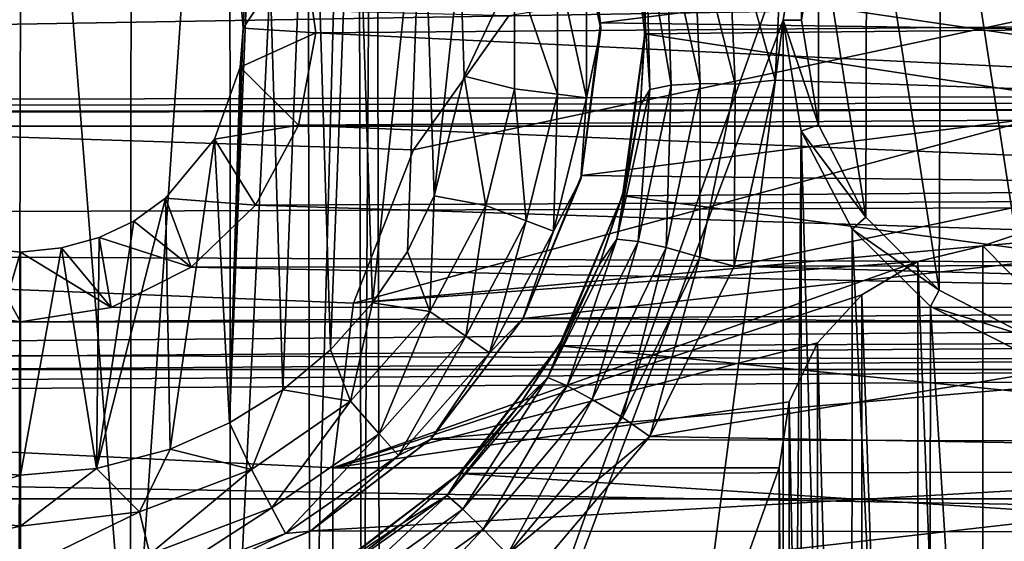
# Model space of a CAD drawing. Header units: metres. Extents: x -95 to 103, y -12 to 12.
# Tile 267 of 520: x -44.2 to -42, y 1.23 to 2.4. Entities that reach past the tile are written whole.
import ezdxf

# ---------------------------------------------------------------- set-up
doc = ezdxf.new("R2010")
doc.units = ezdxf.units.M
doc.layers.add('solid_P74500', color=7, linetype='CONTINUOUS')
doc.layers.add('solid_P74500_01', color=7, linetype='CONTINUOUS')

msp = doc.modelspace()

# ---------------------------------------------------------------- linework, layer by layer
at = {"layer": 'solid_P74500'}
for points in [[(-43.434315, 0.253508, -1.8), (-43.445156, 4.401396, -1.8), (-43.405056, 4.65, -1.8)], [(-43.393276, 0, -1.8), (-43.434315, 0.253508, -1.8), (-43.405056, 4.65, -1.8)], [(-43.393276, 0, -1.8), (-43.405056, 4.65, -1.8), (-42.451115, 2.647376, -1.8)], [(-43.550743, 0.477996, -1.8), (-43.55798, 4.181844, -1.8), (-43.445156, 4.401396, -1.8)], [(-43.434315, 0.253508, -1.8), (-43.550743, 0.477996, -1.8), (-43.445156, 4.401396, -1.8)], [(-43.729462, 0.654936, -1.8), (-43.731747, 4.007948, -1.8), (-43.55798, 4.181844, -1.8)], [(-43.550743, 0.477996, -1.8), (-43.729462, 0.654936, -1.8), (-43.55798, 4.181844, -1.8)], [(-43.953403, 0.767877, -1.8), (-43.950832, 3.895406, -1.8), (-43.731747, 4.007948, -1.8)], [(-43.729462, 0.654936, -1.8), (-43.953403, 0.767877, -1.8), (-43.731747, 4.007948, -1.8)], [(-44.203156, 0.806697, -1.8), (-44.442997, 3.893337, -1.8), (-44.196892, 3.855084, -1.8)], [(-43.953403, 0.767877, -1.8), (-44.196892, 3.855084, -1.8), (-43.950832, 3.895406, -1.8)], [(-43.953403, 0.767877, -1.8), (-44.203156, 0.806697, -1.8), (-44.196892, 3.855084, -1.8)], [(-8.2, 2.162539, 9.147798), (-90.699997, 2.162539, 9.147798), (-90.699997, 3.55, 8.703878)], [(-16.67, 3.05, 8.891428), (-8.2, 2.162539, 9.147798), (-90.699997, 3.55, 8.703878)], [(-42.130733, -2.890517, 0.5), (-88, 3.55, 0.5), (-88, -3.55, 0.5)], [(-42.494564, -2.812256, 0.5), (-88, 3.55, 0.5), (-42.130733, -2.890517, 0.5)], [(-43.319454, 2.109267, 0.5), (-43.105759, 2.409416, 0.5), (-88, 3.55, 0.5)], [(-43.453747, 1.765491, 0.5), (-43.319454, 2.109267, 0.5), (-88, 3.55, 0.5)], [(-43.5, 1.396225, 0.5), (-43.453747, 1.765491, 0.5), (-88, 3.55, 0.5)], [(-43.5, -1.396225, 0.5), (-43.5, 1.396225, 0.5), (-88, 3.55, 0.5)], [(-43.453735, -1.765533, 0.5), (-43.5, -1.396225, 0.5), (-88, 3.55, 0.5)], [(-43.31942, -2.109326, 0.5), (-43.453735, -1.765533, 0.5), (-88, 3.55, 0.5)], [(-43.105709, -2.409473, 0.5), (-43.31942, -2.109326, 0.5), (-88, 3.55, 0.5)], [(-42.825325, -2.648513, 0.5), (-43.105709, -2.409473, 0.5), (-88, 3.55, 0.5)], [(-42.494564, -2.812256, 0.5), (-42.825325, -2.648513, 0.5), (-88, 3.55, 0.5)], [(-43.453735, 1.765533, 2), (-42.043579, 1.894323, 2), (-37.956421, 3.255723, 2)], [(-43.31942, 2.109326, 2), (-43.453735, 1.765533, 2), (-37.956421, 3.255723, 2)], [(-43.105709, 2.409473, 2), (-43.31942, 2.109326, 2), (-37.956421, 3.255723, 2)], [(-42.043579, 1.894323, 2), (-37.956421, 2.251903, 2), (-37.956421, 3.255723, 2)], [(-43.663013, 3.223215, -13), (-43.731503, 1.497416, -13), (-43.700718, 2.382048, -13)], [(-43.663013, 3.223215, -13), (-43.611973, 1.571459, -13), (-43.731503, 1.497416, -13)], [(-43.663013, 3.223215, -13), (-43.700718, 2.382048, -13), (-43.708229, 2.469405, -13)], [(-43.663013, 3.223215, -13), (-43.550758, 3.140564, -13), (-43.611973, 1.571459, -13)], [(-43.550758, 3.140564, -13), (-43.505363, 1.660704, -13), (-43.611973, 1.571459, -13)], [(-43.550758, 3.140564, -13), (-43.451893, 3.04319, -13), (-43.505363, 1.660704, -13)], [(-41.935081, 1.688068, -6.5), (-42.137451, 3.008885, -6.5), (-41.92926, 3.113884, -6.5)], [(89.300003, 2.55, 12.237136), (-94.018356, 3.057308, 12.120349), (-94.018356, 2.100752, 12.322209)], [(-43.451893, 3.04319, -13), (-43.411118, 1.76597, -13), (-43.505363, 1.660704, -13)], [(-43.451893, 3.04319, -13), (-43.298901, 2.813346, -13), (-43.411118, 1.76597, -13)], [(-42.141781, 1.794247, -6.5), (-42.303604, 2.844386, -6.5), (-42.137451, 3.008885, -6.5)], [(-42.141781, 1.794247, -6.5), (-42.137451, 3.008885, -6.5), (-41.935081, 1.688068, -6.5)], [(-90.699997, 2.917726, 11.123708), (89.300003, 2.45, 11.235991), (-92.5, 1.797969, 11.358385)], [(-90.699997, 1.617044, 10.880484), (-13, 1.617046, 10.880494), (-13, 2.910733, 10.607904)], [(-90.699997, 1.617044, 10.880484), (-13, 2.910733, 10.607904), (-90.699997, 2.910733, 10.607904)], [(-42.305721, 1.958312, -6.5), (-42.411846, 2.635683, -6.5), (-42.303604, 2.844386, -6.5)], [(-42.305721, 1.958312, -6.5), (-42.303604, 2.844386, -6.5), (-42.141781, 1.794247, -6.5)], [(-43.298901, 2.813346, -13), (-43.333118, 1.881509, -13), (-43.411118, 1.76597, -13)], [(-43.298901, 2.813346, -13), (-43.272678, 2.00642, -13), (-43.333118, 1.881509, -13)], [(-43.298901, 2.813346, -13), (-43.214642, 2.550327, -13), (-43.272678, 2.00642, -13)], [(-40.599396, 2.391351, -11.248619), (-40.548115, 2.756503, -11.164752), (-42.84621, 2.735547, -11.169906)], [(-40.599396, 2.391351, -11.248619), (-42.84621, 2.735547, -11.169906), (-42.80077, 2.369275, -11.25329)], [(-42.800091, 2.396032, -11.96127), (-42.80077, 2.369275, -11.25329), (-42.84621, 2.735547, -11.169906)], [(-42.800091, 2.396032, -11.96127), (-42.84621, 2.735547, -11.169906), (-42.814804, 2.58307, -11.913528)], [(-40.459759, 2.700557, -9.524547), (-42.900593, 2.393657, -9.606269), (-42.949402, 2.733988, -9.515004)], [(-42.944298, 2.716465, -12.7), (-42.949402, 2.733988, -9.515004), (-42.900593, 2.393657, -9.606269)], [(-42.944298, 2.716465, -12.7), (-42.900593, 2.393657, -9.606269), (-42.900002, 2.38, -12.7)], [(-42.944298, 2.716465, -12.7), (-42.900002, 2.38, -12.7), (-42.93206, 2.533956, -12.814588)], [(-40.459759, 2.700557, -9.524547), (-40.49892, 2.360528, -9.614464), (-42.900593, 2.393657, -9.606269)], [(-43.393276, 0, -1.8), (-42.451115, 2.647376, -1.8), (-42.491016, 2.4, -1.8)], [(-42.692802, 2.628927, -12.159114), (-42.616047, 2.64741, -12.197927), (-42.598629, 2.256756, -12.280824)], [(-42.616047, 2.64741, -12.197927), (-42.500256, 2.4446, -12.258627), (-42.509251, 2.265586, -12.292971)], [(-42.598629, 2.256756, -12.280824), (-42.616047, 2.64741, -12.197927), (-42.509251, 2.265586, -12.292971)], [(-42.450001, 2.4, -6.5), (-42.491016, 2.4, -1.8), (-42.451115, 2.647376, -1.8)], [(-42.411846, 2.635683, -6.5), (-42.450001, 2.4, -6.5), (-42.451115, 2.647376, -1.8)], [(-42.692802, 2.628927, -12.159114), (-42.677441, 2.258194, -12.241754), (-42.754227, 2.607949, -12.099682)], [(-42.692802, 2.628927, -12.159114), (-42.598629, 2.256756, -12.280824), (-42.677441, 2.258194, -12.241754)], [(-42.412167, 2.165452, -6.5), (-42.450001, 2.4, -6.5), (-42.411846, 2.635683, -6.5)], [(-42.412167, 2.165452, -6.5), (-42.411846, 2.635683, -6.5), (-42.305721, 1.958312, -6.5)], [(-42.754227, 2.607949, -12.099682), (-42.741875, 2.254269, -12.181929), (-42.797775, 2.584173, -12.016713)], [(-42.677441, 2.258194, -12.241754), (-42.741875, 2.254269, -12.181929), (-42.754227, 2.607949, -12.099682)], [(-43.708229, 2.469405, -13), (-43.700718, 2.382048, -13), (-43.567863, 2.582519, -8.307863)], [(-43.700718, 2.382048, -13), (-43.538475, 2.371784, -8.370462), (-43.567863, 2.582519, -8.307863)], [(-43.567863, 2.582519, -8.307863), (-43.538475, 2.371784, -8.370462), (-39.861565, 2.402006, -8.36184)], [(-42.797775, 2.584173, -12.016713), (-42.800091, 2.396032, -11.96127), (-42.814804, 2.58307, -11.913528)], [(-42.797775, 2.584173, -12.016713), (-42.789516, 2.244179, -12.098412), (-42.800091, 2.396032, -11.96127)], [(-42.741875, 2.254269, -12.181929), (-42.789516, 2.244179, -12.098412), (-42.797775, 2.584173, -12.016713)], [(89.300003, 2.500021, 12.247444), (89.300003, 2.55, 12.237136), (-94.018356, 2.100752, 12.322209)], [(-43.214642, 2.550327, -13), (-43.205719, 2.274285, -13), (-43.272678, 2.00642, -13)], [(-43.093323, 2.514375, -12.977164), (-43.205719, 2.274285, -13), (-43.214642, 2.550327, -13)], [(-42.996624, 2.526116, -12.912048), (-42.996624, 2.233884, -12.912048), (-43.093323, 2.514375, -12.977164)], [(-42.93206, 2.533956, -12.814588), (-42.93206, 2.226044, -12.814588), (-42.996624, 2.526116, -12.912048)], [(-42.93206, 2.226044, -12.814588), (-42.996624, 2.233884, -12.912048), (-42.996624, 2.526116, -12.912048)], [(-42.900002, 2.38, -12.7), (-42.93206, 2.226044, -12.814588), (-42.93206, 2.533956, -12.814588)], [(89.300003, 2.45, 12.257548), (89.300003, 2.500021, 12.247444), (-94.018356, 2.100752, 12.322209)], [(-43.093323, 2.514375, -12.977164), (-43.093323, 2.245625, -12.977164), (-43.205719, 2.274285, -13)], [(-42.996624, 2.233884, -12.912048), (-43.093323, 2.245625, -12.977164), (-43.093323, 2.514375, -12.977164)], [(92.5, 2.45, 12.257548), (89.300003, 2.45, 12.257548), (-94.018356, 2.100752, 12.322209)], [(92.5, 1.230983, 12.439234), (92.5, 2.45, 12.257548), (-94.018356, 2.100752, 12.322209)], [(-40.884411, 2.208822, -12.303296), (-42.509251, 2.265586, -12.292971), (-42.500256, 2.4446, -12.258627)], [(-40.899837, 2.444274, -12.258692), (-40.884411, 2.208822, -12.303296), (-42.500256, 2.4446, -12.258627)], [(-43.31942, 2.109326, 2), (-43.105759, 2.409416, 0.5), (-43.319454, 2.109267, 0.5)], [(-43.105709, 2.409473, 2), (-43.105759, 2.409416, 0.5), (-43.31942, 2.109326, 2)], [(-43.538475, 2.371784, -8.370462), (-39.831985, 2.190957, -8.419602), (-39.861565, 2.402006, -8.36184)], [(-42.491016, -2.4, -1.8), (-43.405056, -4.65, -1.8), (-42.491016, 2.4, -1.8)], [(-43.393276, 0, -1.8), (-42.491016, 2.4, -1.8), (-43.405056, -4.65, -1.8)], [(-40.49892, 2.360528, -9.614464), (-42.942589, 2.051732, -9.685061), (-42.900593, 2.393657, -9.606269)], [(-42.900002, 2.38, -12.7), (-42.900593, 2.393657, -9.606269), (-42.942589, 2.051732, -9.685061)], [(-42.810452, 2.209238, -12.004983), (-42.80077, 2.369275, -11.25329), (-42.800091, 2.396032, -11.96127)], [(-42.789516, 2.244179, -12.098412), (-42.810452, 2.209238, -12.004983), (-42.800091, 2.396032, -11.96127)], [(-40.553837, 2.025086, -11.320292), (-40.599396, 2.391351, -11.248619), (-42.80077, 2.369275, -11.25329)], [(-42.491016, -2.4, -1.8), (-42.491016, 2.4, -1.8), (-42.450775, 2.151428, -1.8)], [(-42.412167, 2.165452, -6.5), (-42.450775, 2.151428, -1.8), (-42.491016, 2.4, -1.8)], [(-42.412167, 2.165452, -6.5), (-42.491016, 2.4, -1.8), (-42.450001, 2.4, -6.5)], [(-43.731503, 1.497416, -13), (-43.707512, 2.29461, -13), (-43.700718, 2.382048, -13)], [(-43.700718, 2.382048, -13), (-43.707512, 2.29461, -13), (-43.538475, 2.371784, -8.370462)], [(-43.707512, 2.29461, -13), (-43.577015, 2.164172, -8.426527), (-43.538475, 2.371784, -8.370462)], [(-43.538475, 2.371784, -8.370462), (-43.577015, 2.164172, -8.426527), (-39.831985, 2.190957, -8.419602)], [(-42.900002, 2.38, -12.7), (-42.942589, 2.051732, -9.685061), (-42.944298, 2.043535, -12.7)], [(-42.900002, 2.38, -12.7), (-42.944298, 2.043535, -12.7), (-42.93206, 2.226044, -12.814588)], [(-40.49892, 2.360528, -9.614464), (-40.450348, 2.023985, -9.690897), (-42.942589, 2.051732, -9.685061)], [(-40.553837, 2.025086, -11.320292), (-42.80077, 2.369275, -11.25329), (-42.851048, 2.005872, -11.323713)], [(-42.845127, 2.027416, -12.042666), (-42.851048, 2.005872, -11.323713), (-42.80077, 2.369275, -11.25329)], [(-42.845127, 2.027416, -12.042666), (-42.80077, 2.369275, -11.25329), (-42.810452, 2.209238, -12.004983)], [(-43.707512, 2.29461, -13), (-43.765335, 2.133235, -13), (-43.577015, 2.164172, -8.426527)], [(-43.731503, 1.497416, -13), (-43.765335, 2.133235, -13), (-43.707512, 2.29461, -13)], [(-43.157639, 1.984685, -12.977164), (-43.272678, 2.00642, -13), (-43.205719, 2.274285, -13)], [(-43.093323, 2.245625, -12.977164), (-43.157639, 1.984685, -12.977164), (-43.205719, 2.274285, -13)], [(-42.741875, 2.254269, -12.181929), (-42.816269, 1.903966, -12.24896), (-42.789516, 2.244179, -12.098412)], [(-42.753593, 1.89015, -12.309177), (-42.816269, 1.903966, -12.24896), (-42.741875, 2.254269, -12.181929)], [(-42.677441, 2.258194, -12.241754), (-42.677937, 1.868499, -12.348504), (-42.753593, 1.89015, -12.309177)], [(-42.677441, 2.258194, -12.241754), (-42.753593, 1.89015, -12.309177), (-42.741875, 2.254269, -12.181929)], [(-42.677441, 2.258194, -12.241754), (-42.598629, 2.256756, -12.280824), (-42.677937, 1.868499, -12.348504)], [(-42.677937, 1.868499, -12.348504), (-42.598629, 2.256756, -12.280824), (-42.600765, 1.848754, -12.362529)], [(-40.884411, 2.208822, -12.303296), (-42.600765, 1.848754, -12.362529), (-42.509251, 2.265586, -12.292971)], [(-42.598629, 2.256756, -12.280824), (-42.509251, 2.265586, -12.292971), (-42.600765, 1.848754, -12.362529)], [(-37.956421, 2.251903, 0.5), (-42.043579, 1.894323, 0.5), (-37.956421, -2.251903, 0.5)], [(-42.043579, 1.894323, 2), (-42.043579, 1.894323, 0.5), (-37.956421, 2.251903, 0.5)], [(-42.043579, 1.894323, 2), (-37.956421, 2.251903, 0.5), (-37.956421, 2.251903, 2)], [(-43.066559, 1.950143, -12.912048), (-43.157639, 1.984685, -12.977164), (-43.093323, 2.245625, -12.977164)], [(-42.996624, 2.233884, -12.912048), (-43.066559, 1.950143, -12.912048), (-43.093323, 2.245625, -12.977164)], [(-43.005745, 1.92708, -12.814588), (-43.066559, 1.950143, -12.912048), (-42.996624, 2.233884, -12.912048)], [(-42.93206, 2.226044, -12.814588), (-43.005745, 1.92708, -12.814588), (-42.996624, 2.233884, -12.912048)], [(-42.789516, 2.244179, -12.098412), (-42.863766, 1.908708, -12.164896), (-42.810452, 2.209238, -12.004983)], [(-42.816269, 1.903966, -12.24896), (-42.863766, 1.908708, -12.164896), (-42.789516, 2.244179, -12.098412)], [(-42.944298, 2.043535, -12.7), (-43.005745, 1.92708, -12.814588), (-42.93206, 2.226044, -12.814588)], [(-42.863766, 1.908708, -12.164896), (-42.845127, 2.027416, -12.042666), (-42.810452, 2.209238, -12.004983)], [(-40.884411, 2.208822, -12.303296), (-40.780819, 1.798082, -12.37), (-42.600765, 1.848754, -12.362529)], [(-43.577015, 2.164172, -8.426527), (-39.739246, 2.0028, -8.466332), (-39.831985, 2.190957, -8.419602)], [(-8.2, 0.726812, 9.37156), (-90.699997, 0.726812, 9.37156), (-90.699997, 2.162539, 9.147798)], [(-8.2, 0.726812, 9.37156), (-90.699997, 2.162539, 9.147798), (-8.2, 2.162539, 9.147798)], [(-43.765335, 2.133235, -13), (-43.673595, 1.985125, -8.470494), (-43.577015, 2.164172, -8.426527)], [(-43.577015, 2.164172, -8.426527), (-43.673595, 1.985125, -8.470494), (-39.739246, 2.0028, -8.466332)], [(-42.412167, 2.165452, -6.5), (-42.305721, 1.958312, -6.5), (-42.450775, 2.151428, -1.8)], [(-42.451115, -2.152624, -1.8), (-42.491016, -2.4, -1.8), (-42.450775, 2.151428, -1.8)], [(-42.338848, -1.934156, -1.8), (-42.451115, -2.152624, -1.8), (-42.450775, 2.151428, -1.8)], [(-42.338848, -1.934156, -1.8), (-42.450775, 2.151428, -1.8), (-42.336617, 1.931311, -1.8)], [(-42.305721, 1.958312, -6.5), (-42.336617, 1.931311, -1.8), (-42.450775, 2.151428, -1.8)], [(-43.765335, 2.133235, -13), (-43.87468, 2.000879, -13), (-43.673595, 1.985125, -8.470494)], [(-43.864315, 1.438026, -13), (-43.87468, 2.000879, -13), (-43.765335, 2.133235, -13)], [(-43.731503, 1.497416, -13), (-43.864315, 1.438026, -13), (-43.765335, 2.133235, -13)], [(92.5, 1.230983, 12.439234), (-94.018356, 2.100752, 12.322209), (-94.018356, 1.131346, 12.448697)], [(-43.453735, 1.765533, 2), (-43.319454, 2.109267, 0.5), (-43.453747, 1.765491, 0.5)], [(-43.31942, 2.109326, 2), (-43.319454, 2.109267, 0.5), (-43.453735, 1.765533, 2)], [(-40.450348, 2.023985, -9.690897), (-43.073563, 1.731045, -9.747486), (-42.942589, 2.051732, -9.685061)], [(-42.944298, 2.043535, -12.7), (-42.942589, 2.051732, -9.685061), (-43.073563, 1.731045, -9.747486)], [(-42.944298, 2.043535, -12.7), (-43.073563, 1.731045, -9.747486), (-43.074165, 1.73, -12.7)], [(-42.944298, 2.043535, -12.7), (-43.074165, 1.73, -12.7), (-43.005745, 1.92708, -12.814588)], [(-40.450348, 2.023985, -9.690897), (-40.317436, 1.715714, -9.750196), (-43.073563, 1.731045, -9.747486)], [(-42.902889, 1.853215, -12.075004), (-42.851048, 2.005872, -11.323713), (-42.845127, 2.027416, -12.042666)], [(-42.863766, 1.908708, -12.164896), (-42.902889, 1.853215, -12.075004), (-42.845127, 2.027416, -12.042666)], [(-40.413464, 1.68181, -11.376358), (-40.553837, 2.025086, -11.320292), (-42.851048, 2.005872, -11.323713)], [(-44.029671, 1.394617, -13), (-43.946198, 1.949256, -13), (-43.87468, 2.000879, -13)], [(-43.864315, 1.438026, -13), (-44.029671, 1.394617, -13), (-43.87468, 2.000879, -13)], [(-43.87468, 2.000879, -13), (-43.946198, 1.949256, -13), (-43.817497, 1.845929, -8.501914)], [(-43.87468, 2.000879, -13), (-43.817497, 1.845929, -8.501914), (-43.673595, 1.985125, -8.470494)], [(-43.673595, 1.985125, -8.470494), (-39.592632, 1.853611, -8.500242), (-39.739246, 2.0028, -8.466332)], [(-43.282532, 1.746719, -12.977164), (-43.333118, 1.881509, -13), (-43.272678, 2.00642, -13)], [(-43.157639, 1.984685, -12.977164), (-43.282532, 1.746719, -12.977164), (-43.272678, 2.00642, -13)], [(-40.413464, 1.68181, -11.376358), (-42.851048, 2.005872, -11.323713), (-42.993355, 1.6701, -11.378082)], [(-42.982853, 1.688223, -12.102405), (-42.993355, 1.6701, -11.378082), (-42.851048, 2.005872, -11.323713)], [(-42.982853, 1.688223, -12.102405), (-42.851048, 2.005872, -11.323713), (-42.902889, 1.853215, -12.075004)], [(-43.673595, 1.985125, -8.470494), (-43.817497, 1.845929, -8.501914), (-39.592632, 1.853611, -8.500242)], [(-43.202366, 1.691383, -12.912048), (-43.282532, 1.746719, -12.977164), (-43.157639, 1.984685, -12.977164)], [(-43.066559, 1.950143, -12.912048), (-43.202366, 1.691383, -12.912048), (-43.157639, 1.984685, -12.977164)], [(-44.029671, 1.394617, -13), (-44.023689, 1.912484, -13), (-43.946198, 1.949256, -13)], [(-43.946198, 1.949256, -13), (-44.023689, 1.912484, -13), (-43.817497, 1.845929, -8.501914)], [(-43.148842, 1.654437, -12.814588), (-43.202366, 1.691383, -12.912048), (-43.066559, 1.950143, -12.912048)], [(-43.005745, 1.92708, -12.814588), (-43.148842, 1.654437, -12.814588), (-43.066559, 1.950143, -12.912048)], [(-42.305721, 1.958312, -6.5), (-42.141781, 1.794247, -6.5), (-42.336617, 1.931311, -1.8)], [(-43.074165, 1.73, -12.7), (-43.148842, 1.654437, -12.814588), (-43.005745, 1.92708, -12.814588)], [(-42.165943, -1.76112, -1.8), (-42.338848, -1.934156, -1.8), (-42.336617, 1.931311, -1.8)], [(-42.165943, -1.76112, -1.8), (-42.336617, 1.931311, -1.8), (-42.161377, 1.757817, -1.8)], [(-42.141781, 1.794247, -6.5), (-42.161377, 1.757817, -1.8), (-42.336617, 1.931311, -1.8)], [(-44.023689, 1.912484, -13), (-44.108173, 1.889518, -13), (-43.996643, 1.756095, -8.520923)], [(-44.029671, 1.394617, -13), (-44.108173, 1.889518, -13), (-44.023689, 1.912484, -13)], [(-44.023689, 1.912484, -13), (-43.996643, 1.756095, -8.520923), (-43.817497, 1.845929, -8.501914)], [(-42.863766, 1.908708, -12.164896), (-43.018017, 1.598689, -12.214326), (-42.902889, 1.853215, -12.075004)], [(-42.974976, 1.579811, -12.298806), (-43.018017, 1.598689, -12.214326), (-42.863766, 1.908708, -12.164896)], [(-42.816269, 1.903966, -12.24896), (-42.974976, 1.579811, -12.298806), (-42.863766, 1.908708, -12.164896)], [(-42.918827, 1.549303, -12.359322), (-42.974976, 1.579811, -12.298806), (-42.816269, 1.903966, -12.24896)], [(-42.753593, 1.89015, -12.309177), (-42.918827, 1.549303, -12.359322), (-42.816269, 1.903966, -12.24896)], [(-44.291309, 1.889473, -13), (-44.4072, 1.757161, -8.520703), (-44.200001, 1.723817, -8.527512)], [(-44.345043, 1.39136, -13), (-44.291309, 1.889473, -13), (-44.200001, 1.88, -13)], [(-44.345043, 1.39136, -13), (-44.200001, 1.88, -13), (-44.200001, 1.38, -13)], [(-44.291309, 1.889473, -13), (-44.200001, 1.723817, -8.527512), (-44.200001, 1.88, -13)], [(-44.108173, 1.889518, -13), (-44.200001, 1.88, -13), (-43.996643, 1.756095, -8.520923)], [(-44.200001, 1.38, -13), (-44.200001, 1.88, -13), (-44.108173, 1.889518, -13)], [(-44.029671, 1.394617, -13), (-44.200001, 1.38, -13), (-44.108173, 1.889518, -13)], [(-44.200001, 1.88, -13), (-44.200001, 1.723817, -8.527512), (-43.996643, 1.756095, -8.520923)], [(-43.453735, 1.765533, 2), (-42.189201, 1.858892, 2), (-42.043579, 1.894323, 2)], [(-43.282532, 1.746719, -12.977164), (-43.411118, 1.76597, -13), (-43.333118, 1.881509, -13)], [(-42.753593, 1.89015, -12.309177), (-42.851475, 1.508794, -12.398843), (-42.918827, 1.549303, -12.359322)], [(-42.753593, 1.89015, -12.309177), (-42.677937, 1.868499, -12.348504), (-42.851475, 1.508794, -12.398843)], [(-42.043579, 1.894323, 0.5), (-42.189201, 1.858892, 0.5), (-42.043579, -1.894323, 0.5)], [(-42.189201, 1.858892, 2), (-42.189201, 1.858892, 0.5), (-42.043579, 1.894323, 0.5)], [(-42.189201, 1.858892, 2), (-42.043579, 1.894323, 0.5), (-42.043579, 1.894323, 2)], [(-42.043579, 1.894323, 0.5), (-42.043579, -1.894323, 0.5), (-37.956421, -2.251903, 0.5)], [(-43.817497, 1.845929, -8.501914), (-39.4072, 1.757161, -8.520703), (-39.592632, 1.853611, -8.500242)], [(-43.5, 1.396225, 2), (-42.315239, 1.78416, 2), (-42.189201, 1.858892, 2)], [(-43.453735, 1.765533, 2), (-43.5, 1.396225, 2), (-42.189201, 1.858892, 2)], [(-43.018017, 1.598689, -12.214326), (-42.982853, 1.688223, -12.102405), (-42.902889, 1.853215, -12.075004)], [(-42.851475, 1.508794, -12.398843), (-42.677937, 1.868499, -12.348504), (-42.789726, 1.466333, -12.413697)], [(-42.677937, 1.868499, -12.348504), (-42.600765, 1.848754, -12.362529), (-42.789726, 1.466333, -12.413697)], [(-42.189201, 1.858892, 0.5), (-42.315239, 1.78416, 0.5), (-42.189201, -1.858892, 0.5)], [(-42.315239, 1.78416, 2), (-42.315239, 1.78416, 0.5), (-42.189201, 1.858892, 0.5)], [(-42.315239, 1.78416, 2), (-42.189201, 1.858892, 0.5), (-42.189201, 1.858892, 2)], [(-42.189201, 1.858892, 0.5), (-42.189201, -1.858892, 0.5), (-42.043579, -1.894323, 0.5)], [(-43.817497, 1.845929, -8.501914), (-43.996643, 1.756095, -8.520923), (-39.4072, 1.757161, -8.520703)], [(-40.780819, 1.798082, -12.37), (-42.789726, 1.466333, -12.413697), (-42.600765, 1.848754, -12.362529)], [(-92.5, 1.797969, 11.358385), (-17, 0.3, 11.496086), (-90.699997, 0.3, 11.496086)], [(-92.5, 1.797969, 11.358385), (89.300003, 1.232091, 11.4338), (-17, 0.3, 11.496086)], [(-40.780819, 1.798082, -12.37), (-40.585335, 1.429255, -12.41802), (-42.789726, 1.466333, -12.413697)], [(-42.141781, 1.794247, -6.5), (-41.935081, 1.688068, -6.5), (-42.161377, 1.757817, -1.8)], [(-43.460747, 1.545556, -12.977164), (-43.505363, 1.660704, -13), (-43.411118, 1.76597, -13)], [(-43.5, 1.396225, 2), (-42.413933, 1.676454, 2), (-42.315239, 1.78416, 2)], [(-43.453735, 1.765533, 2), (-43.453747, 1.765491, 0.5), (-43.5, 1.396225, 0.5)], [(-43.453735, 1.765533, 2), (-43.5, 1.396225, 0.5), (-43.5, 1.396225, 2)], [(-43.282532, 1.746719, -12.977164), (-43.460747, 1.545556, -12.977164), (-43.411118, 1.76597, -13)], [(-42.315239, 1.78416, 0.5), (-42.413933, 1.676454, 0.5), (-42.315239, -1.78416, 0.5)], [(-42.413933, 1.676454, 2), (-42.413933, 1.676454, 0.5), (-42.315239, 1.78416, 0.5)], [(-42.413933, 1.676454, 2), (-42.315239, 1.78416, 0.5), (-42.315239, 1.78416, 2)], [(-42.315239, 1.78416, 0.5), (-42.315239, -1.78416, 0.5), (-42.189201, -1.858892, 0.5)], [(-49.200001, 1.723817, -8.527512), (-44.200001, 1.723817, -8.527512), (-44.4072, 1.757161, -8.520703)], [(-44.200001, 1.723817, -8.527512), (-39.200001, 1.723817, -8.527512), (-39.4072, 1.757161, -8.520703)], [(-43.996643, 1.756095, -8.520923), (-44.200001, 1.723817, -8.527512), (-39.4072, 1.757161, -8.520703)], [(-43.396152, 1.472644, -12.912048), (-43.460747, 1.545556, -12.977164), (-43.282532, 1.746719, -12.977164)], [(-43.202366, 1.691383, -12.912048), (-43.396152, 1.472644, -12.912048), (-43.282532, 1.746719, -12.977164)], [(-41.947937, -1.649134, -1.8), (-42.165943, -1.76112, -1.8), (-42.161377, 1.757817, -1.8)], [(-41.947937, -1.649134, -1.8), (-42.161377, 1.757817, -1.8), (-41.941795, 1.647074, -1.8)], [(-41.935081, 1.688068, -6.5), (-41.941795, 1.647074, -1.8), (-42.161377, 1.757817, -1.8)], [(-19.200001, 1.723817, -8.527512), (-85.675003, 1.326951, -8.597916), (-14.325, 1.327031, -8.597901)], [(-24.200001, 1.723817, -8.527512), (-85.675003, 1.326951, -8.597916), (-19.200001, 1.723817, -8.527512)], [(-29.200001, 1.723817, -8.527512), (-85.675003, 1.326951, -8.597916), (-24.200001, 1.723817, -8.527512)], [(-34.200001, 1.723817, -8.527512), (-85.675003, 1.326951, -8.597916), (-29.200001, 1.723817, -8.527512)], [(-39.200001, 1.723817, -8.527512), (-85.675003, 1.326951, -8.597916), (-34.200001, 1.723817, -8.527512)], [(-44.200001, 1.723817, -8.527512), (-85.675003, 1.326951, -8.597916), (-39.200001, 1.723817, -8.527512)], [(-49.200001, 1.723817, -8.527512), (-85.675003, 1.326951, -8.597916), (-44.200001, 1.723817, -8.527512)], [(-40.317436, 1.715714, -9.750196), (-43.281578, 1.460365, -9.791698), (-43.073563, 1.731045, -9.747486)], [(-43.074165, 1.73, -12.7), (-43.073563, 1.731045, -9.747486), (-43.281578, 1.460365, -9.791698)], [(-43.074165, 1.73, -12.7), (-43.281578, 1.460365, -9.791698), (-43.280762, 1.460761, -12.7)], [(-43.074165, 1.73, -12.7), (-43.280762, 1.460761, -12.7), (-43.148842, 1.654437, -12.814588)], [(-40.317436, 1.715714, -9.750196), (-40.109528, 1.451621, -9.792997), (-43.281578, 1.460365, -9.791698)], [(-43.5, 1.396225, 2), (-42.477394, 1.544382, 2), (-42.413933, 1.676454, 2)], [(-43.353024, 1.423962, -12.814588), (-43.396152, 1.472644, -12.912048), (-43.202366, 1.691383, -12.912048)], [(-43.148842, 1.654437, -12.814588), (-43.353024, 1.423962, -12.814588), (-43.202366, 1.691383, -12.912048)], [(-43.083858, 1.534879, -12.124618), (-42.993355, 1.6701, -11.378082), (-42.982853, 1.688223, -12.102405)], [(-43.018017, 1.598689, -12.214326), (-43.083858, 1.534879, -12.124618), (-42.982853, 1.688223, -12.102405)], [(-40.189861, 1.390416, -11.415636), (-40.413464, 1.68181, -11.376358), (-42.993355, 1.6701, -11.378082)], [(-42.413933, 1.676454, 0.5), (-42.477394, 1.544382, 0.5), (-42.413933, -1.676454, 0.5)], [(-42.477394, 1.544382, 2), (-42.477394, 1.544382, 0.5), (-42.413933, 1.676454, 0.5)], [(-42.477394, 1.544382, 2), (-42.413933, 1.676454, 0.5), (-42.413933, 1.676454, 2)], [(-42.413933, 1.676454, 0.5), (-42.413933, -1.676454, 0.5), (-42.315239, -1.78416, 0.5)], [(-43.460747, 1.545556, -12.977164), (-43.611973, 1.571459, -13), (-43.505363, 1.660704, -13)], [(-43.280762, 1.460761, -12.7), (-43.353024, 1.423962, -12.814588), (-43.148842, 1.654437, -12.814588)], [(-40.189861, 1.390416, -11.415636), (-42.993355, 1.6701, -11.378082), (-43.217285, 1.38336, -11.416493)], [(-43.204075, 1.396062, -12.142079), (-43.217285, 1.38336, -11.416493), (-42.993355, 1.6701, -11.378082)], [(-43.204075, 1.396062, -12.142079), (-42.993355, 1.6701, -11.378082), (-43.083858, 1.534879, -12.124618)], [(-90.699997, 0.3, 10.995909), (-13, 0.3, 10.995909), (-13, 1.617046, 10.880494)], [(-90.699997, 1.617044, 10.880484), (-90.699997, 0.3, 10.995909), (-13, 1.617046, 10.880494)], [(-43.018017, 1.598689, -12.214326), (-43.244076, 1.334146, -12.24753), (-43.083858, 1.534879, -12.124618)], [(-43.209122, 1.303384, -12.332254), (-43.244076, 1.334146, -12.24753), (-43.018017, 1.598689, -12.214326)], [(-42.974976, 1.579811, -12.298806), (-43.209122, 1.303384, -12.332254), (-43.018017, 1.598689, -12.214326)], [(-43.681923, 1.392889, -12.977164), (-43.731503, 1.497416, -13), (-43.611973, 1.571459, -13)], [(-43.460747, 1.545556, -12.977164), (-43.681923, 1.392889, -12.977164), (-43.611973, 1.571459, -13)], [(-43.163609, 1.258754, -12.392944), (-43.209122, 1.303384, -12.332254), (-42.974976, 1.579811, -12.298806)], [(-42.918827, 1.549303, -12.359322), (-43.163609, 1.258754, -12.392944), (-42.974976, 1.579811, -12.298806)], [(-43.636654, 1.306637, -12.912048), (-43.681923, 1.392889, -12.977164), (-43.460747, 1.545556, -12.977164)], [(-43.396152, 1.472644, -12.912048), (-43.636654, 1.306637, -12.912048), (-43.460747, 1.545556, -12.977164)], [(-43.5, 1.396225, 2), (-42.5, 1.396225, 2), (-42.477394, 1.544382, 2)], [(-42.918827, 1.549303, -12.359322), (-43.109077, 1.202228, -12.43258), (-43.163609, 1.258754, -12.392944)], [(-42.918827, 1.549303, -12.359322), (-42.851475, 1.508794, -12.398843), (-43.109077, 1.202228, -12.43258)], [(-42.477394, 1.544382, 0.5), (-42.5, 1.396225, 0.5), (-42.477394, -1.544382, 0.5)], [(-42.5, 1.396225, 2), (-42.5, 1.396225, 0.5), (-42.477394, 1.544382, 0.5)], [(-42.5, 1.396225, 2), (-42.477394, 1.544382, 0.5), (-42.477394, 1.544382, 2)], [(-42.477394, 1.544382, 0.5), (-42.477394, -1.544382, 0.5), (-42.413933, -1.676454, 0.5)], [(-43.244076, 1.334146, -12.24753), (-43.204075, 1.396062, -12.142079), (-43.083858, 1.534879, -12.124618)], [(-43.109077, 1.202228, -12.43258), (-42.851475, 1.508794, -12.398843), (-42.789726, 1.466333, -12.413697)], [(-43.681923, 1.392889, -12.977164), (-43.864315, 1.438026, -13), (-43.731503, 1.497416, -13)], [(-43.60643, 1.249048, -12.814588), (-43.636654, 1.306637, -12.912048), (-43.396152, 1.472644, -12.912048)], [(-43.353024, 1.423962, -12.814588), (-43.60643, 1.249048, -12.814588), (-43.396152, 1.472644, -12.912048)], [(-43.280762, 1.460761, -12.7), (-43.549072, 1.254951, -9.820137), (-43.549999, 1.254167, -12.7)], [(-43.280762, 1.460761, -12.7), (-43.549999, 1.254167, -12.7), (-43.353024, 1.423962, -12.814588)], [(-43.280762, 1.460761, -12.7), (-43.281578, 1.460365, -9.791698), (-43.549072, 1.254951, -9.820137)], [(-40.109528, 1.451621, -9.792997), (-43.549072, 1.254951, -9.820137), (-43.281578, 1.460365, -9.791698)], [(-43.109077, 1.202228, -12.43258), (-42.789726, 1.466333, -12.413697), (-43.060299, 1.146616, -12.4473)], [(-40.585335, 1.429255, -12.41802), (-43.060299, 1.146616, -12.4473), (-42.789726, 1.466333, -12.413697)], [(-43.933208, 1.297589, -12.977164), (-44.029671, 1.394617, -13), (-43.864315, 1.438026, -13)], [(-43.681923, 1.392889, -12.977164), (-43.933208, 1.297589, -12.977164), (-43.864315, 1.438026, -13)], [(-40.109528, 1.451621, -9.792997), (-39.843708, 1.250829, -9.820663), (-43.549072, 1.254951, -9.820137)], [(-43.549999, 1.254167, -12.7), (-43.60643, 1.249048, -12.814588), (-43.353024, 1.423962, -12.814588)], [(-40.585335, 1.429255, -12.41802), (-40.314949, 1.123883, -12.449373), (-43.060299, 1.146616, -12.4473)], [(-44.466789, 1.297589, -12.977164), (-44.345043, 1.39136, -13), (-44.200001, 1.38, -13)], [(-44.200001, 1.265195, -12.977164), (-44.200001, 1.38, -13), (-44.029671, 1.394617, -13)], [(-43.933208, 1.297589, -12.977164), (-44.200001, 1.265195, -12.977164), (-44.029671, 1.394617, -13)], [(-43.909897, 1.203009, -12.912048), (-43.933208, 1.297589, -12.977164), (-43.681923, 1.392889, -12.977164)], [(-43.636654, 1.306637, -12.912048), (-43.909897, 1.203009, -12.912048), (-43.681923, 1.392889, -12.977164)], [(-43.5, 1.396225, 2), (-43.5, 1.396225, 0.5), (-43.5, -1.396225, 0.5)], [(-43.5, 1.396225, 2), (-43.5, -1.396225, 0.5), (-43.5, -1.396225, 2)], [(-43.5, -1.396225, 2), (-42.5, -1.396225, 2), (-42.5, 1.396225, 2)], [(-43.5, 1.396225, 2), (-43.5, -1.396225, 2), (-42.5, 1.396225, 2)], [(-43.341702, 1.27396, -12.155999), (-43.217285, 1.38336, -11.416493), (-43.204075, 1.396062, -12.142079)], [(-43.244076, 1.334146, -12.24753), (-43.341702, 1.27396, -12.155999), (-43.204075, 1.396062, -12.142079)], [(-39.901657, 1.168839, -11.440447), (-40.189861, 1.390416, -11.415636), (-43.217285, 1.38336, -11.416493)], [(-42.5, 1.396225, 0.5), (-42.5, -1.396225, 0.5), (-42.477394, -1.544382, 0.5)], [(-42.5, -1.396225, 2), (-42.5, -1.396225, 0.5), (-42.5, 1.396225, 0.5)], [(-42.5, -1.396225, 2), (-42.5, 1.396225, 0.5), (-42.5, 1.396225, 2)], [(-44.466789, 1.297589, -12.977164), (-44.200001, 1.38, -13), (-44.200001, 1.265195, -12.977164)], [(-39.901657, 1.168839, -11.440447), (-43.217285, 1.38336, -11.416493), (-43.504288, 1.165409, -11.440796)], [(-43.494488, 1.170764, -12.165951), (-43.504288, 1.165409, -11.440796), (-43.217285, 1.38336, -11.416493)], [(-43.494488, 1.170764, -12.165951), (-43.217285, 1.38336, -11.416493), (-43.341702, 1.27396, -12.155999)], [(-85, 0.5, -8.68562), (-14.325, 1.327031, -8.597901), (-85.675003, 1.326951, -8.597916)], [(-85, 0.5, -8.68562), (-15, 0.5, -8.68562), (-14.325, 1.327031, -8.597901)], [(-43.244076, 1.334146, -12.24753), (-43.528473, 1.132365, -12.267332), (-43.341702, 1.27396, -12.155999)], [(-43.504086, 1.092943, -12.352169), (-43.528473, 1.132365, -12.267332), (-43.244076, 1.334146, -12.24753)], [(-43.209122, 1.303384, -12.332254), (-43.504086, 1.092943, -12.352169), (-43.244076, 1.334146, -12.24753)], [(-43.894333, 1.139861, -12.814588), (-43.909897, 1.203009, -12.912048), (-43.636654, 1.306637, -12.912048)], [(-43.60643, 1.249048, -12.814588), (-43.894333, 1.139861, -12.814588), (-43.636654, 1.306637, -12.912048)], [(-43.472229, 1.037824, -12.412939), (-43.504086, 1.092943, -12.352169), (-43.209122, 1.303384, -12.332254)], [(-43.163609, 1.258754, -12.392944), (-43.472229, 1.037824, -12.412939), (-43.209122, 1.303384, -12.332254)], [(-44.490101, 1.203009, -12.912048), (-44.466789, 1.297589, -12.977164), (-44.200001, 1.265195, -12.977164)], [(-44.200001, 1.167785, -12.912048), (-44.200001, 1.265195, -12.977164), (-43.933208, 1.297589, -12.977164)], [(-43.909897, 1.203009, -12.912048), (-44.200001, 1.167785, -12.912048), (-43.933208, 1.297589, -12.977164)], [(-44.490101, 1.203009, -12.912048), (-44.200001, 1.265195, -12.977164), (-44.200001, 1.167785, -12.912048)], [(-43.528473, 1.132365, -12.267332), (-43.494488, 1.170764, -12.165951), (-43.341702, 1.27396, -12.155999)], [(-43.163609, 1.258754, -12.392944), (-43.433994, 0.96925, -12.452627), (-43.472229, 1.037824, -12.412939)], [(-43.163609, 1.258754, -12.392944), (-43.109077, 1.202228, -12.43258), (-43.433994, 0.96925, -12.452627)], [(-43.863537, 1.124296, -12.7), (-43.894333, 1.139861, -12.814588), (-43.60643, 1.249048, -12.814588)], [(-43.549999, 1.254167, -12.7), (-43.859554, 1.125687, -9.835793), (-43.863537, 1.124296, -12.7)], [(-43.549999, 1.254167, -12.7), (-43.863537, 1.124296, -12.7), (-43.60643, 1.249048, -12.814588)], [(-39.843708, 1.250829, -9.820663), (-43.859554, 1.125687, -9.835793), (-43.549072, 1.254951, -9.820137)], [(-43.549999, 1.254167, -12.7), (-43.549072, 1.254951, -9.820137), (-43.859554, 1.125687, -9.835793)], [(-39.843708, 1.250829, -9.820663), (-39.536236, 1.124511, -9.835928), (-43.859554, 1.125687, -9.835793)]]:
    msp.add_3dface(points, dxfattribs=at)
at = {"layer": 'solid_P74500_01'}
for points in [[(-92.5, 1.797969, 11.358385), (89.300003, 2.45, 11.235991), (89.300003, 1.232091, 11.4338)], [(-92.5, 0.112291, -11.499452), (-90.699997, 0.112291, -11.499452), (92.5, 1.76526, -11.363467)], [(-19.200001, 0.98, -11.458167), (-92.5, 0.112291, -11.499452), (92.5, 1.76526, -11.363467)], [(-90.699997, 0, -11.5), (92.5, 0, -11.5), (92.5, 1.76526, -11.363467)], [(-90.699997, 0.056146, -11.499863), (-90.699997, 0, -11.5), (92.5, 1.76526, -11.363467)], [(-90.699997, 0.112291, -11.499452), (-90.699997, 0.056146, -11.499863), (92.5, 1.76526, -11.363467)]]:
    msp.add_3dface(points, dxfattribs=at)

doc.saveas('drawing.dxf')
